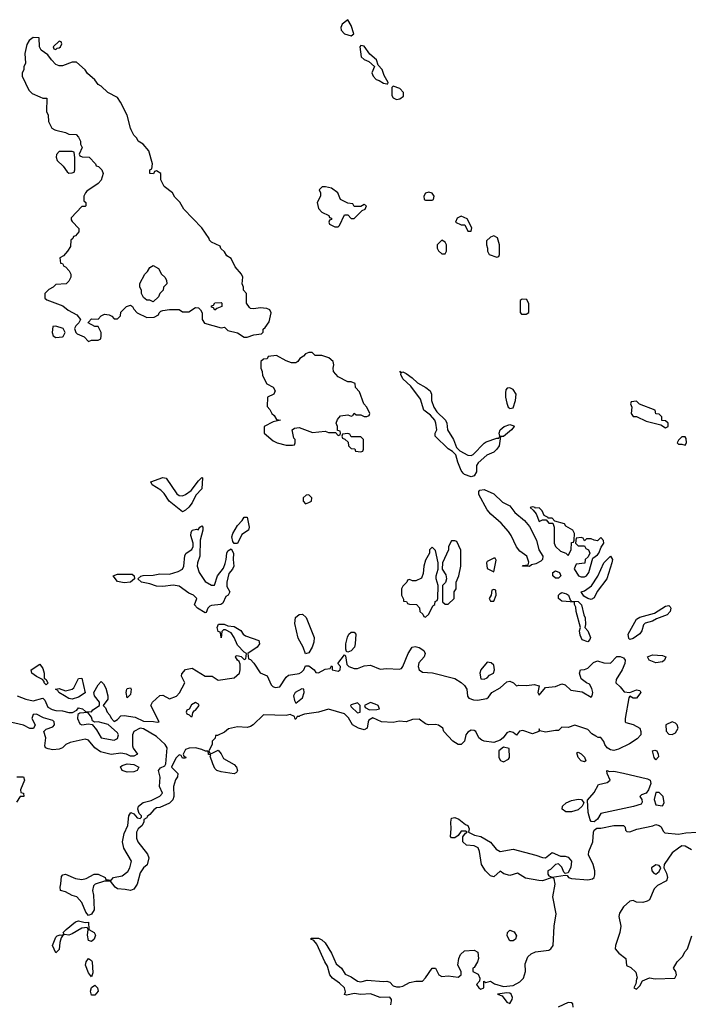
# Model space of a CAD drawing. Header units: inches. Extents: x 2601682 to 2755810, y 449311 to 584050.
# Tile 325 of 505: x 2700847 to 2704970, y 484608 to 490678. Entities that reach past the tile are written whole.
import ezdxf

# ---------------------------------------------------------------- set-up
doc = ezdxf.new("R2010")
doc.units = ezdxf.units.IN
doc.header["$MEASUREMENT"] = 0
doc.layers.add('C7408', color=7, linetype='Continuous')
doc.layers.add('C7409', color=7, linetype='Continuous')

msp = doc.modelspace()

# ---------------------------------------------------------------- linework, layer by layer
at = {"layer": 'C7408', "color": 2}
for points, elevation in [([(2701062.8, 490000), (2701070, 489996), (2701130, 489982), (2701150, 489972), (2701194, 489970), (2701210, 489954), (2701222, 489930), (2701222, 489910), (2701232, 489890), (2701214, 489850), (2701218, 489838), (2701232.7, 489832.7), (2701274, 489830), (2701314, 489790), (2701318, 489778), (2701332.7, 489772.7), (2701352.7, 489752.7), (2701362, 489730), (2701350, 489688), (2701330, 489668), (2701259.6, 489620.4), (2701252, 489610), (2701242, 489590), (2701242, 489562), (2701254, 489550), (2701254, 489530), (2701250, 489526), (2701230, 489526), (2701163.6, 489456.4), (2701163.6, 489443.6), (2701170, 489434), (2701211.6, 489391.6), (2701212, 489370), (2701190, 489346), (2701178, 489342), (2701174, 489330), (2701162, 489318), (2701159.6, 489280.4), (2701142, 489250), (2701116.9, 489223.1), (2701094, 489210), (2701098, 489178), (2701110, 489174), (2701118, 489158), (2701130, 489154), (2701152, 489130), (2701162, 489110), (2701162, 489090), (2701150, 489066), (2701134, 489050), (2701070, 489046), (2701054, 489030), (2701025.4, 489014.6), (2701002, 488990), (2701002, 488962), (2701014, 488950), (2701113.4, 488913.4), (2701146.4, 488886.4), (2701198, 488858), (2701222, 488830), (2701212, 488810), (2701192, 488790), (2701185.4, 488774.6), (2701192, 488750), (2701202, 488742), (2701243.6, 488723.6), (2701270, 488694), (2701290, 488702), (2701330, 488702), (2701346, 488710), (2701348, 488730), (2701348, 488750), (2701330, 488786), (2701310, 488786), (2701269, 488809), (2701270, 488814), (2701290, 488834), (2701330, 488832), (2701350, 488852), (2701370, 488862), (2701398, 488858), (2701414, 488850), (2701430, 488834), (2701450, 488834), (2701467.3, 488852.7), (2701470, 488874), (2701506, 488910), (2701530, 488918), (2701542, 488910), (2701550, 488894), (2701571.6, 488871.6), (2701630, 488842), (2701676.4, 488843.6), (2701702, 488858), (2701706, 488870), (2701718, 488882), (2701730, 488884.7), (2701771.1, 488891.1), (2701830, 488891.3), (2701850, 488878), (2701890, 488878), (2701930, 488904.7), (2701950, 488902), (2701962, 488890), (2701972, 488870), (2701972, 488830), (2701986.4, 488806.4), (2702090, 488778), (2702110, 488782), (2702130, 488762), (2702190, 488746.8), (2702230, 488721), (2702250, 488721), (2702290, 488736), (2702338, 488742), (2702348, 488752), (2702348.7, 488770), (2702360.4, 488779.6), (2702384.7, 488815.3), (2702398, 488870), (2702388.4, 488888.4), (2702370, 488898), (2702330, 488902), (2702290, 488895.3), (2702270, 488898), (2702263.1, 488903.1), (2702246, 488930), (2702246, 488990), (2702226, 489010), (2702226, 489030), (2702218, 489050), (2702222, 489090), (2702215.3, 489110), (2702174.6, 489154.6), (2702150, 489206), (2702123.1, 489223.1), (2702110, 489246), (2702087.3, 489267.3), (2702082, 489282), (2702030, 489306), (2702018, 489318), (2702015.3, 489330), (2701970, 489395.3), (2701858, 489510), (2701833.6, 489553.6), (2701803.1, 489583.1), (2701788, 489610), (2701738, 489650), (2701718, 489690), (2701718, 489730), (2701690, 489746), (2701678, 489742), (2701672, 489728), (2701648.7, 489730), (2701648.4, 489751.6), (2701662, 489758), (2701666, 489790), (2701642, 489870), (2701608, 489910), (2701578, 489930), (2701568.4, 489948.4), (2701550, 489966), (2701533.2, 490000)], 6), ([(2700830, 486510.6), (2700884.7, 486490), (2700930, 486478), (2700990, 486494.8), (2701002, 486482), (2701020.7, 486440.7), (2701046.2, 486426.2), (2701070, 486419.3), (2701110, 486416.4), (2701150, 486406.4), (2701172.9, 486407.1), (2701198, 486422), (2701210, 486436), (2701234, 486430), (2701252.7, 486412.7), (2701290, 486412), (2701297.2, 486422.8), (2701338, 486450), (2701339, 486470), (2701308.7, 486510), (2701304, 486530), (2701330, 486578), (2701350, 486598), (2701363.5, 486583.5), (2701377, 486557), (2701390.7, 486509.3), (2701391, 486489), (2701362, 486450), (2701375.9, 486435.9), (2701385.5, 486410), (2701402, 486390), (2701410, 486371.3), (2701430, 486351.3), (2701450, 486364.7), (2701470, 486386), (2701490, 486388), (2701558.9, 486378.9), (2701610, 486354), (2701672, 486352), (2701693.6, 486346.4), (2701706, 486350), (2701655.3, 486450), (2701665.2, 486470), (2701710, 486511), (2701730, 486514.8), (2701770, 486491.3), (2701813.2, 486506.8), (2701832.5, 486527.5), (2701864, 486590), (2701845.2, 486630), (2701845.6, 486645.6), (2701870, 486673), (2701910, 486680.4), (2701990, 486630.7), (2702034, 486630), (2702070, 486606), (2702170, 486620.7), (2702201.2, 486650), (2702206.6, 486670), (2702205.6, 486705.6), (2702200.4, 486720.4), (2702190, 486728.7), (2702178, 486750), (2702182, 486758), (2702196.9, 486756.9), (2702212, 486752), (2702230, 486734), (2702242, 486738), (2702246, 486770), (2702230, 486778), (2702190, 486822), (2702169, 486870), (2702150, 486898), (2702116.4, 486916.4), (2702103.6, 486916.4), (2702092.7, 486907.3), (2702090, 486868), (2702088, 486888), (2702082, 486902), (2702070, 486906), (2702064, 486930), (2702071.6, 486951.6), (2702108.4, 486951.6), (2702130, 486942), (2702170, 486938), (2702210, 486912), (2702224.7, 486890), (2702239.1, 486879.1), (2702322, 486850), (2702326, 486830), (2702310.6, 486809.4), (2702254, 486770), (2702258, 486738), (2702270, 486734), (2702290, 486712), (2702330, 486652), (2702373.4, 486633.4), (2702398, 486578), (2702406.8, 486566.8), (2702422, 486562), (2702450, 486566), (2702490, 486624.7), (2702503.7, 486636.3), (2702570, 486646.8), (2702584.1, 486655.9), (2702599, 486670), (2702610, 486694), (2702630, 486694), (2702662, 486670), (2702672.7, 486652.7), (2702690, 486652), (2702730, 486674), (2702762, 486678), (2702770, 486694), (2702774, 486690), (2702774, 486670), (2702810, 486661), (2702822, 486670), (2702826, 486690), (2702808, 486710), (2702850, 486762), (2702855.3, 486755.3), (2702863.5, 486703.5), (2702876, 486690), (2702910, 486678), (2702930, 486677.3), (2702970, 486694), (2703010, 486698.8), (2703070, 486674), (2703110, 486678.4), (2703186.6, 486673.4), (2703202, 486678), (2703210, 486691.3), (2703242, 486770), (2703266.6, 486810), (2703286.2, 486813.8), (2703310, 486808.2), (2703339.1, 486790), (2703347.7, 486770), (2703340.7, 486750), (2703307.3, 486712.7), (2703303.1, 486690), (2703310.7, 486670), (2703330, 486655.5), (2703392.3, 486652.3), (2703530, 486616.3), (2703570, 486592.7), (2703590, 486574.4), (2703603.1, 486550), (2703607.9, 486507.9), (2703615.9, 486495.9), (2703644.9, 486484.9), (2703670, 486483), (2703726.6, 486493.4), (2703738.6, 486501.4), (2703759, 486530), (2703810, 486559.1), (2703850, 486596.3), (2703870, 486599.1), (2703892, 486590), (2703910, 486572), (2703924, 486576), (2703974, 486574), (2704019.1, 486579.1), (2704050, 486571), (2704042, 486530), (2704050, 486514), (2704090, 486562), (2704150, 486566.8), (2704190, 486583), (2704210, 486578), (2704245.4, 486545.4), (2704314.7, 486534.7), (2704370, 486500.7), (2704377, 486510), (2704381.6, 486530), (2704375.2, 486555.2), (2704360.9, 486580.9), (2704342, 486590), (2704310, 486615.3), (2704299, 486650), (2704306, 486670), (2704330, 486671.3), (2704350, 486681), (2704385.2, 486714.8), (2704410, 486726), (2704450, 486714), (2704490, 486711), (2704530, 486751.3), (2704550, 486751.3), (2704570, 486744.7), (2704581, 486730), (2704578.8, 486710), (2704562.8, 486670), (2704524.7, 486610), (2704522, 486590), (2704550, 486566), (2704574.8, 486534.8), (2704610, 486530.8), (2704650, 486546), (2704670, 486542), (2704678, 486530), (2704650, 486495.3), (2704630, 486495.3), (2704610, 486508), (2704602.8, 486497.2), (2704580.5, 486370), (2704581, 486350), (2704585.5, 486345.5), (2704630, 486333.4), (2704670, 486310.7), (2704678, 486290), (2704678, 486270), (2704654.9, 486245.1), (2704606.3, 486213.7), (2704538.6, 486181.4), (2704510, 486173), (2704490, 486176.2), (2704469.6, 486189.6), (2704455.6, 486210), (2704450, 486228.7), (2704430, 486252.7), (2704413.6, 486253.6), (2704400.2, 486260.2), (2704375.5, 486275.5), (2704350, 486301.2), (2704271.1, 486328.9), (2704230, 486314.5), (2704190, 486317.2), (2704170, 486296), (2704150, 486296.9), (2704090, 486286.6), (2704054, 486294), (2704050, 486306), (2704047.3, 486290), (2704010, 486276.4), (2703950, 486296.2), (2703928.7, 486291.3), (2703910, 486267.8), (2703890, 486283.7), (2703870, 486289.5), (2703850, 486282), (2703827.8, 486250), (2703810, 486235.8), (2703770, 486222.5), (2703710, 486229.7), (2703696.6, 486236.6), (2703678, 486250), (2703659.3, 486290), (2703650, 486297), (2703630, 486297.6), (2703610, 486286.6), (2703597.1, 486270), (2703590, 486229.4), (2703570, 486209.6), (2703550, 486209.6), (2703517.2, 486230), (2703462, 486290), (2703455.3, 486310), (2703430, 486329), (2703410, 486333.2), (2703368, 486330), (2703350, 486337.2), (2703310, 486365.2), (2703270, 486363.7), (2703230.3, 486349.7), (2703186, 486354), (2703150, 486344.5), (2703078, 486350), (2703025.4, 486374.6), (2702999.8, 486360.2), (2702994.8, 486350), (2702990.3, 486309.7), (2702970, 486300.9), (2702935.3, 486310), (2702899.3, 486330), (2702873.8, 486373.8), (2702850, 486399.3), (2702750, 486427.1), (2702690.2, 486409.8), (2702603.4, 486396.6), (2702573.2, 486386.8), (2702570, 486382), (2702558, 486382), (2702550, 486366), (2702546, 486366), (2702542, 486382), (2702514, 486394), (2702490.9, 486389.1), (2702350, 486392.7), (2702286, 486330), (2702270, 486320.9), (2702250, 486315.1), (2702190, 486319.5), (2702133.7, 486306.3), (2702110, 486285.2), (2702066, 486266), (2702054, 486266), (2702051.6, 486248.4), (2702034, 486230), (2702034, 486210), (2702014, 486170), (2702018, 486158), (2702030, 486154), (2702070, 486174), (2702090, 486152), (2702102.8, 486122.8), (2702170, 486087.3), (2702183, 486070), (2702190.6, 486050), (2702183.5, 486036.5), (2702170, 486029.6), (2702090, 486040.7), (2702062, 486050), (2702050, 486062), (2702037.2, 486090), (2702022, 486138), (2702026, 486146), (2702010, 486148.7), (2702008, 486168), (2701992, 486168), (2701970, 486179), (2701931.6, 486188.4), (2701892.7, 486187.3), (2701870, 486178), (2701854, 486150), (2701858, 486138), (2701871.6, 486131.6), (2701870, 486126), (2701850, 486126), (2701842, 486142), (2701830, 486146), (2701810, 486126), (2701782, 486070), (2701822, 486030), (2701818.8, 486010), (2701808, 485992), (2701794.9, 485950), (2701796.4, 485890), (2701791.6, 485868.4), (2701770, 485847.3), (2701710, 485822), (2701690, 485819), (2701673.2, 485806.8), (2701650, 485777.2), (2701633.7, 485766.3), (2701630, 485758), (2701612, 485748), (2701612, 485732), (2701602, 485710), (2701578, 485690), (2701566, 485670), (2701566.8, 485633.2), (2701574.9, 485610), (2701633.8, 485533.8), (2701642, 485510), (2701633, 485467), (2701610, 485448.7), (2701590, 485418), (2701570, 485348), (2701550, 485318), (2701530, 485309.2), (2701496.5, 485316.5), (2701450, 485319), (2701435.3, 485330), (2701407.3, 485367.3), (2701370, 485368), (2701311.3, 485348.7), (2701302, 485338), (2701296, 485310), (2701301.4, 485281.4), (2701305.5, 485190), (2701290, 485164), (2701270, 485155.3), (2701255.1, 485175.1), (2701230, 485235.3), (2701198, 485270), (2701170, 485279.3), (2701130, 485301.2), (2701098, 485310), (2701095.3, 485330), (2701101.2, 485350), (2701104.1, 485395.9), (2701113.2, 485406.8), (2701130, 485410.4), (2701190, 485382.8), (2701230, 485378), (2701256.4, 485383.6), (2701306, 485410), (2701330, 485410.6), (2701374, 485390), (2701378, 485378), (2701410, 485374), (2701426, 485390), (2701479.5, 485400.5), (2701513.4, 485426.6), (2701525.6, 485450), (2701535.1, 485490), (2701489.7, 485569.7), (2701480.7, 485610), (2701490, 485662), (2701514, 485710), (2701519, 485770), (2701531.3, 485791.3), (2701550, 485782), (2701570, 485758), (2701590, 485754), (2701598, 485762), (2701598, 485770), (2701584, 485784), (2701575.3, 485810), (2701579, 485830), (2701607.9, 485852.1), (2701656.5, 485863.5), (2701710, 485892), (2701728, 485910), (2701708, 485950), (2701712.5, 486007.5), (2701702, 486050), (2701714, 486066), (2701742, 486078), (2701748.7, 486090), (2701756, 486190), (2701743.7, 486210), (2701690, 486259.6), (2701610, 486307), (2701590, 486309.5), (2701550.8, 486290), (2701541.6, 486270), (2701542, 486202), (2701546.8, 486186.8), (2701574, 486150), (2701550, 486138), (2701530, 486138), (2701506, 486150), (2701470, 486156), (2701410, 486148), (2701344.5, 486164.5), (2701309.5, 486189.5), (2701270, 486236), (2701250, 486242), (2701157.3, 486222.7), (2701131, 486210), (2701110, 486189.3), (2701090, 486181.2), (2701050, 486177.2), (2701022.7, 486182.7), (2701006, 486190), (2701002, 486202), (2701008.7, 486250), (2700995.3, 486290), (2701010, 486304.7), (2701050, 486318.8), (2701061.2, 486330), (2701059, 486350), (2701050, 486357.2), (2700993.6, 486373.6), (2700950, 486397.2), (2700930, 486394), (2700921, 486370), (2700942, 486330), (2700930.7, 486309.3), (2700910, 486309.3), (2700869.5, 486329.5), (2700771.9, 486351.9)], 2), ([(2700828, 486010), (2700871, 486011), (2700876, 485990), (2700852, 485930), (2700854, 485914), (2700871, 485910), (2700871.3, 485890), (2700850, 485888.7), (2700826.2, 485853.8)], 2), ([(2703134.4, 484605.6), (2703140.5, 484630), (2703138.5, 484638.5), (2703130, 484652.3), (2703069.7, 484649.7), (2703010, 484672), (2702950, 484667.8), (2702910, 484674), (2702864.7, 484664.7), (2702848.7, 484668.7), (2702855.3, 484684.7), (2702849.3, 484710), (2702818.9, 484738.9), (2702775.1, 484770), (2702759.5, 484790), (2702743.9, 484843.9), (2702727.6, 484870), (2702678.4, 484978.4), (2702660.4, 485000.4), (2702642, 485010), (2702644, 485016), (2702690, 485014.8), (2702710, 485006), (2702730, 484986), (2702770, 484922.8), (2702798, 484858), (2702830.7, 484830), (2702854, 484794), (2702890, 484777.3), (2702930.5, 484750.5), (2702950, 484747.3), (2702990, 484757.1), (2703090, 484747.7), (2703110.9, 484750.9), (2703130, 484744.7), (2703150, 484721), (2703170, 484714.8), (2703190, 484716.3), (2703210, 484720.5), (2703250, 484742), (2703290, 484751.3), (2703330, 484751.3), (2703350, 484771.3), (2703390, 484831.3), (2703411.3, 484830), (2703431, 484790), (2703450, 484779.1), (2703490, 484782.6), (2703550, 484774.8), (2703569, 484790), (2703569, 484810), (2703549.2, 484850), (2703555.3, 484890), (2703564.7, 484915.3), (2703590, 484938), (2703650, 484942), (2703671.3, 484930), (2703676, 484890), (2703670.6, 484869.4), (2703650, 484835.3), (2703642, 484830), (2703642, 484810), (2703673, 484793), (2703684.7, 484770), (2703682, 484750), (2703664.7, 484730), (2703678, 484710), (2703690, 484701), (2703708, 484710), (2703708.7, 484751.3), (2703722, 484742), (2703750, 484750.5), (2703775.2, 484735.2), (2703830, 484718.8), (2703890, 484723.8), (2703930, 484746.5), (2703953.3, 484770), (2703965.1, 484810), (2703963.3, 484856.7), (2703979.6, 484900.4), (2704001.4, 484918.6), (2704028.1, 484931.9), (2704110, 484941.1), (2704122.9, 484950), (2704135.6, 484970), (2704143.1, 485090), (2704154.9, 485165.1), (2704135.4, 485270), (2704149.6, 485349.6), (2704142, 485382), (2704130, 485389), (2704070.2, 485369.8), (2704048.6, 485371.4), (2703965.4, 485385.4), (2703916.5, 485416.5), (2703870, 485402), (2703832.1, 485412.1), (2703810, 485428.7), (2703770, 485393.2), (2703750, 485399.3), (2703719.6, 485430), (2703693.6, 485470), (2703682.4, 485550), (2703673, 485573), (2703650, 485585.1), (2703602, 485590), (2703579.3, 485610), (2703580.2, 485639.8), (2703596.4, 485663.6), (2703606, 485670), (2703595.3, 485675.3), (2703570, 485675.3), (2703551.3, 485648.7), (2703530, 485634), (2703510, 485635.3), (2703503.2, 485643.2), (2703507, 485690), (2703504.5, 485730), (2703510, 485754.8), (2703530, 485760.5), (2703554, 485750), (2703595.9, 485715.9), (2703610.8, 485710), (2703618, 485690), (2703614, 485670), (2703650.7, 485650.7), (2703690, 485642.8), (2703750, 485608), (2703785.2, 485565.2), (2703810, 485550.7), (2703890, 485563.7), (2704030, 485527), (2704070, 485512.4), (2704090, 485510.4), (2704130, 485543.8), (2704182.2, 485522.2), (2704210, 485522), (2704230, 485515.3), (2704248.9, 485490), (2704246, 485454), (2704230, 485418), (2704210, 485415.3), (2704202.7, 485422.7), (2704190, 485452.7), (2704170, 485474.5), (2704150, 485469.3), (2704120.4, 485439.6), (2704102.8, 485430), (2704104, 485410), (2704110, 485401), (2704131, 485391), (2704210, 485404.7), (2704222, 485402), (2704232, 485390), (2704250, 485384), (2704350, 485374.8), (2704379.3, 485380.7), (2704388.7, 485390), (2704393.6, 485406.4), (2704393.2, 485430), (2704383.7, 485470), (2704355.1, 485530), (2704356.9, 485550), (2704380.5, 485610), (2704384.5, 485670), (2704390, 485681), (2704405.6, 485694.4), (2704430, 485694), (2704510, 485710.7), (2704570, 485711), (2704579.6, 485699.6), (2704582, 485682), (2704590, 485674), (2704610, 485672), (2704652.5, 485687.5), (2704751.9, 485708.1), (2704770, 485716), (2704790, 485710.8), (2704802, 485702), (2704815.2, 485675.2), (2704826, 485666), (2704910, 485657.1), (2704954.5, 485665.5), (2705022, 485670)], 2), ([(2704990, 485560.9), (2704950, 485582), (2704930, 485584.2), (2704910, 485571.3), (2704870, 485541.6), (2704822, 485470), (2704818.8, 485450), (2704836.2, 485416.2), (2704842.4, 485390), (2704834.9, 485370), (2704780.5, 485339.5), (2704760.2, 485319.8), (2704730, 485252.7), (2704716.7, 485243.3), (2704690, 485235.1), (2704650, 485238.7), (2704630, 485247.3), (2704610, 485244.5), (2704570, 485208.5), (2704545, 485170), (2704541.2, 485150), (2704552.9, 485090), (2704547.6, 485050), (2704520.3, 484970), (2704518, 484950), (2704542.3, 484922.3), (2704584, 484890), (2704588, 484848), (2704615.3, 484835.3), (2704646.4, 484806.4), (2704654, 484770), (2704650, 484766), (2704646, 484734), (2704634, 484710), (2704650, 484702), (2704670, 484722), (2704687.3, 484752.7), (2704730, 484772), (2704765.8, 484765.8), (2704886, 484770), (2704898, 484790), (2704894, 484810), (2704878, 484830), (2704900.9, 484870), (2704935.5, 484904.5), (2704948.9, 484931.1), (2704965.6, 484950), (2704992.4, 485030)], 2), ([(2704259.7, 484590), (2704256.9, 484610), (2704250, 484618), (2704230, 484619.7), (2704167, 484590)], 2)]:
    msp.add_lwpolyline(points, dxfattribs=dict(at, elevation=elevation))
for points, elevation in [([(2701170, 489866), (2701090, 489866), (2701072.7, 489847.3), (2701072, 489830), (2701078, 489810), (2701114.8, 489774.8), (2701139.6, 489739.6), (2701150, 489732), (2701170, 489734), (2701182, 489738), (2701187.3, 489752.7), (2701187.3, 489827.3), (2701182, 489862)], 6), ([(2702732, 489648), (2702712.7, 489647.3), (2702694, 489630), (2702702, 489610), (2702702, 489590), (2702682, 489550), (2702690, 489514), (2702710, 489492), (2702754, 489470), (2702758, 489458), (2702770, 489454), (2702770, 489446), (2702758, 489442), (2702754, 489430), (2702758, 489418), (2702790, 489402), (2702810, 489402), (2702818, 489410), (2702850, 489474), (2702870, 489474), (2702890, 489452), (2702910, 489452), (2702958, 489502), (2702978, 489510), (2702986, 489530), (2702970, 489538), (2702950, 489526), (2702910, 489526), (2702902, 489542), (2702870, 489546), (2702826, 489570), (2702808, 489610), (2702770, 489639)], 6), ([(2703370, 489615.3), (2703350, 489608), (2703338, 489590), (2703342, 489570), (2703350, 489564.7), (2703390, 489566), (2703398, 489570), (2703402, 489590), (2703390, 489608)], 6), ([(2703570, 489466), (2703545.4, 489454.6), (2703534, 489430), (2703570, 489414), (2703592.7, 489412.7), (2703610, 489374), (2703630, 489374), (2703634.6, 489394.6), (2703606, 489450)], 6), ([(2703450, 489318), (2703422, 489290), (2703422, 489270), (2703430, 489254), (2703450, 489234), (2703470, 489234), (2703478, 489250), (2703478, 489290), (2703470, 489306)], 6), ([(2703770, 489346), (2703750, 489338), (2703726, 489314), (2703724.7, 489290), (2703732, 489270), (2703732, 489250), (2703742, 489230), (2703790, 489214), (2703802, 489218), (2703806, 489230), (2703806, 489290), (2703794, 489334)], 6), ([(2701670, 488938), (2701650, 488948), (2701630, 488948), (2701610, 488966), (2701598, 488990), (2701598, 489010), (2701588, 489030), (2701588.4, 489051.6), (2701618, 489110), (2701634.6, 489125.4), (2701648.9, 489151.1), (2701670, 489162), (2701703.6, 489143.6), (2701722, 489110), (2701742, 489090), (2701751.6, 489071.6), (2701754, 489050), (2701734, 489030), (2701732, 489010), (2701711, 488989), (2701702, 488970)], 6), ([(2703945.4, 488954.6), (2703932.7, 488947.3), (2703932.7, 488872.7), (2703942, 488862), (2703970, 488862), (2703987.3, 488872.7), (2703987.3, 488927.3), (2703974, 488954)], 6), ([(2702050, 488888), (2702042, 488902), (2702030, 488906), (2702030, 488914), (2702042, 488918), (2702050, 488932), (2702090, 488934), (2702094, 488930), (2702094, 488910), (2702062, 488898)], 6), ([(2701070, 488788), (2701050, 488786), (2701046, 488750), (2701052, 488730), (2701070, 488718), (2701110, 488722), (2701115.3, 488724.7), (2701126, 488750), (2701114.6, 488774.6)], 6), ([(2702650, 488626), (2702630, 488626), (2702610, 488618), (2702596.9, 488603.1), (2702574, 488590), (2702562, 488570), (2702550, 488562), (2702523.1, 488563.1), (2702490, 488575.3), (2702430, 488608), (2702378, 488602), (2702372.7, 488587.3), (2702350, 488586), (2702334, 488570), (2702334, 488530), (2702342, 488510), (2702343.6, 488483.6), (2702370, 488434), (2702410, 488412), (2702422, 488390), (2702414, 488370), (2702374, 488350), (2702372.7, 488292.7), (2702390, 488274), (2702402, 488250), (2702416.9, 488236.9), (2702430, 488214), (2702454, 488210), (2702410, 488198), (2702354, 488170), (2702354, 488130), (2702410, 488082), (2702434, 488070), (2702490, 488054), (2702530, 488054), (2702542, 488058), (2702546, 488070), (2702546, 488090), (2702538, 488098), (2702526, 488150), (2702540.4, 488159.6), (2702570, 488164.7), (2702652.7, 488132.7), (2702730, 488142), (2702750, 488134), (2702794, 488134), (2702810, 488114), (2702822, 488118), (2702826, 488130), (2702822, 488142), (2702806, 488146), (2702806, 488170), (2702798, 488190), (2702807.3, 488212.7), (2702824, 488236), (2702870, 488242), (2702890, 488234), (2702902, 488238), (2702910, 488252), (2702922, 488242), (2702950, 488242), (2702970, 488232), (2702987.3, 488232.7), (2703002, 488238), (2703006, 488250), (2702988, 488290), (2702968, 488310), (2702943.1, 488383.1), (2702918, 488410), (2702914.6, 488434.6), (2702890, 488446), (2702870, 488446), (2702810, 488475.3), (2702782, 488510), (2702779, 488530), (2702784, 488550), (2702779, 488570), (2702752.5, 488592.5), (2702710, 488608), (2702668.4, 488608.4)], 6), ([(2703202, 488502), (2703210, 488506.8), (2703230, 488496.4), (2703266.8, 488470), (2703299.3, 488439.3), (2703351.2, 488411.2), (2703377.1, 488390), (2703386.7, 488370), (2703386.7, 488330), (2703400.4, 488290), (2703419.9, 488259.9), (2703472.4, 488210), (2703480.4, 488190), (2703485.5, 488150), (2703522.4, 488090), (2703539.8, 488039.8), (2703560.3, 488020.3), (2703610, 487993), (2703630, 487990.6), (2703642.9, 487997.1), (2703710, 488068), (2703723.7, 488076.3), (2703790, 488098), (2703802, 488098), (2703808, 488110), (2703804, 488130), (2703809.2, 488150), (2703834, 488170), (2703870, 488182), (2703894.8, 488174.8), (2703896, 488170), (2703878.8, 488150), (2703830, 488109), (2703812, 488108), (2703803, 488050), (2703790, 488029.4), (2703770, 488012), (2703727.3, 487992.7), (2703673, 487947), (2703664, 487930), (2703663.8, 487890), (2703650, 487866.6), (2703630, 487860.7), (2703590, 487874.5), (2703581.7, 487881.7), (2703570, 487899), (2703549.6, 487950), (2703536.2, 487996.2), (2703516.6, 488016.6), (2703490, 488032), (2703409.7, 488109.7), (2703409.6, 488130), (2703418.4, 488150), (2703413.6, 488190), (2703406, 488210), (2703379.5, 488239.5), (2703339.7, 488270), (2703318.3, 488338.3), (2703258.6, 488418.6), (2703210, 488464.5), (2703198, 488490), (2703199.3, 488499.3), (2703190, 488512)], 2), ([(2703870, 488408), (2703852.7, 488407.3), (2703844.7, 488395.3), (2703842.8, 488377.2), (2703842.8, 488350), (2703850, 488314), (2703858, 488290), (2703864.5, 488284.5), (2703870, 488281), (2703890, 488286), (2703905.2, 488330), (2703908.7, 488370), (2703890, 488398)], 6), ([(2704650, 488326), (2704618, 488322), (2704614, 488310), (2704622, 488290), (2704618, 488250), (2704630, 488232), (2704650, 488231.3), (2704710, 488202.8), (2704799.6, 488179.6), (2704830, 488162), (2704846, 488170), (2704846, 488190), (2704830, 488206), (2704807.3, 488207.3), (2704806, 488230), (2704790, 488246), (2704768.9, 488248.9), (2704766, 488270), (2704668.7, 488308.7)], 6), ([(2702870, 488126), (2702838, 488122), (2702834, 488110), (2702838, 488098), (2702852.7, 488092.7), (2702872.7, 488072.7), (2702874, 488050), (2702890, 488034), (2702912.7, 488032.7), (2702918, 488018), (2702950, 488014), (2702962, 488018), (2702966, 488030), (2702966, 488090), (2702950, 488106), (2702890, 488106), (2702882, 488122)], 6), ([(2704950, 488106), (2704930, 488106), (2704910, 488086), (2704902, 488070), (2704910, 488062), (2704930, 488062), (2704950, 488054), (2704958, 488070), (2704956.4, 488096.4)], 6), ([(2701850, 487742.4), (2701870, 487750.4), (2701904.4, 487775.6), (2701950, 487836), (2701970, 487854.8), (2701973.4, 487853.4), (2701970, 487785.2), (2701933.4, 487746.6), (2701910, 487699.3), (2701890, 487672.7), (2701870, 487654), (2701850, 487644), (2701768.8, 487708.8), (2701737, 487757), (2701717.5, 487777.5), (2701662.7, 487810), (2701655.3, 487830), (2701730, 487856.3), (2701750, 487850.6), (2701814.9, 487754.9), (2701830, 487743.8)], 2), ([(2702630, 487748), (2702612.7, 487747.3), (2702594, 487730), (2702594, 487710), (2702610, 487694), (2702630, 487702), (2702646, 487710), (2702648, 487730)], 6), ([(2703990, 487306), (2703948, 487310), (2703950, 487314), (2703982, 487318), (2703986, 487334), (2703973.2, 487370), (2703930, 487401.2), (2703910, 487429.2), (2703878.5, 487498.5), (2703862, 487522), (2703815.1, 487575.1), (2703751.8, 487630), (2703730, 487657), (2703678, 487750), (2703677.2, 487770), (2703683.3, 487776.7), (2703710, 487781.6), (2703770, 487754.4), (2703824, 487704), (2703870, 487680.5), (2703900.8, 487640.8), (2703959.3, 487590), (2703990, 487553), (2704034.4, 487470), (2704048.2, 487410), (2704073, 487370), (2704070.7, 487350), (2704060.9, 487339.1), (2704030, 487322.7), (2704003.6, 487316.4)], 2), ([(2704010, 487675.3), (2703994, 487670), (2704014, 487654), (2704031.6, 487631.6), (2704050, 487584.7), (2704070, 487594), (2704094, 487594), (2704110, 487574), (2704134, 487574), (2704142, 487550), (2704142, 487450), (2704151.3, 487430), (2704181.4, 487401.4), (2704214, 487390), (2704230, 487374), (2704248, 487410), (2704250, 487454), (2704262, 487458), (2704266, 487470), (2704268, 487510), (2704258, 487530), (2704215.3, 487555.3), (2704206, 487570), (2704146, 487586), (2704130, 487606), (2704106, 487606), (2704106, 487610), (2704082, 487622), (2704068, 487650), (2704050, 487668), (2704026, 487666), (2704026, 487670)], 6), ([(2702170, 487448.7), (2702161.2, 487461.2), (2702155.1, 487490), (2702160.7, 487510), (2702190, 487558.8), (2702219, 487590), (2702230, 487611.3), (2702250, 487611.3), (2702262, 487550), (2702257.3, 487530), (2702216.7, 487503.3), (2702190, 487449)], 2), ([(2702030, 487191), (2702048.4, 487191.6), (2702066.6, 487250), (2702102.5, 487297.5), (2702114, 487326), (2702120.7, 487350), (2702123.6, 487390), (2702130, 487402.8), (2702150, 487416), (2702164.9, 487390), (2702163, 487350), (2702167.3, 487310), (2702158.8, 487290), (2702136.8, 487263.2), (2702124.9, 487210), (2702124.5, 487184.5), (2702142, 487150), (2702131.3, 487130), (2702118, 487122), (2702098.8, 487081.2), (2702086.8, 487073.2), (2702030, 487066.6), (2702018.5, 487061.5), (2702006, 487050), (2701996, 487024), (2701990, 487022), (2701944, 487050), (2701924, 487070), (2701938, 487110), (2701918, 487130), (2701890, 487142.7), (2701830, 487186.6), (2701792.1, 487192.1), (2701730, 487182.9), (2701690, 487185.1), (2701650, 487199.5), (2701598, 487210), (2701575.3, 487230), (2701592.9, 487247.1), (2701607.5, 487252.5), (2701670, 487253), (2701710, 487262.4), (2701770, 487260.5), (2701823.9, 487276.1), (2701849.6, 487290.4), (2701859.3, 487310), (2701864.4, 487375.6), (2701874, 487390), (2701907.2, 487412.8), (2701917.2, 487430), (2701917.2, 487450), (2701902.9, 487497.1), (2701903.3, 487516.7), (2701909.4, 487530.6), (2701936.9, 487536.9), (2701947.3, 487532.7), (2701958, 487550), (2701970, 487558), (2701976, 487550), (2701976, 487530), (2701958.8, 487470), (2701958, 487370), (2701942.8, 487330), (2701940.7, 487310), (2701953.4, 487270), (2701990, 487214.8)], 2), ([(2704430, 487486), (2704410, 487466), (2704388.4, 487468.4), (2704370, 487478), (2704342, 487478), (2704330, 487466), (2704322, 487482), (2704310, 487486), (2704278, 487482), (2704274, 487450), (2704290, 487434), (2704330, 487434), (2704338, 487418), (2704354, 487410), (2704362, 487390), (2704352.7, 487367.3), (2704334, 487350), (2704332.7, 487327.3), (2704278, 487322), (2704266.4, 487293.6), (2704292, 487250), (2704310, 487242.8), (2704330, 487242.8), (2704342, 487250), (2704357.2, 487270), (2704382, 487358), (2704410, 487378), (2704419, 487390), (2704433.2, 487426.8), (2704448, 487450), (2704447.3, 487467.3)], 6), ([(2703390, 487426), (2703374, 487410), (2703374, 487390), (2703350, 487346), (2703338, 487310), (2703335.3, 487264.7), (2703324.7, 487235.3), (2703290, 487218), (2703270, 487218), (2703250, 487226), (2703238, 487222), (2703234, 487210), (2703210, 487186), (2703202, 487170), (2703202, 487130), (2703214, 487106), (2703214, 487094), (2703231.6, 487091.6), (2703238, 487078), (2703250, 487074), (2703292.7, 487072.7), (2703311.6, 487051.6), (2703314, 487030), (2703332.7, 487012.7), (2703338, 486998), (2703350, 486994), (2703370, 487014), (2703395.3, 487064.7), (2703407.3, 487072.7), (2703408.4, 487091.6), (2703422, 487098), (2703426, 487110), (2703428, 487190), (2703415.3, 487230), (2703414, 487250), (2703428, 487290), (2703428, 487330), (2703410, 487406)], 6), ([(2703530, 487466), (2703510, 487466), (2703492, 487430), (2703492, 487410), (2703454, 487330), (2703452, 487290), (2703474.8, 487254.8), (2703478, 487230), (2703471.6, 487208.4), (2703454, 487190), (2703454, 487090), (2703470, 487074), (2703490, 487074), (2703526, 487110), (2703526, 487150), (2703538, 487170), (2703538, 487210), (2703555.3, 487250), (2703568, 487310), (2703567.3, 487407.3), (2703542, 487462)], 6), ([(2704370, 487102.7), (2704349.3, 487109.3), (2704324.7, 487124.7), (2704308.7, 487150), (2704330, 487156.3), (2704372.5, 487187.5), (2704413, 487247), (2704448.4, 487330), (2704490.5, 487370.5), (2704501.6, 487350), (2704498.7, 487330), (2704467.2, 487230), (2704407.3, 487152.7), (2704390, 487114)], 2), ([(2703778, 487358), (2703770, 487358), (2703730, 487338), (2703726, 487330), (2703730, 487294), (2703770, 487274), (2703786, 487346)], 6), ([(2701490, 487206.6), (2701450, 487214), (2701422, 487250), (2701450, 487260.7), (2701539.6, 487259.6), (2701552, 487250), (2701554, 487230), (2701530, 487209.5)], 2), ([(2704150, 487235.3), (2704135.3, 487250), (2704135.3, 487270), (2704150, 487281), (2704176, 487270), (2704184.7, 487250), (2704170, 487235.3)], 2), ([(2703770, 487166), (2703758, 487162), (2703754, 487130), (2703742, 487110), (2703750, 487094), (2703770, 487094), (2703786, 487130), (2703782, 487162)], 6), ([(2704350, 486842), (2704315.3, 486855.3), (2704303.1, 486883.1), (2704298, 486910), (2704306, 486930), (2704279.3, 487030), (2704277.2, 487057.2), (2704267.3, 487072.7), (2704267.3, 487087.3), (2704190, 487093.2), (2704169.4, 487110), (2704169.1, 487130.9), (2704179, 487141), (2704190, 487146), (2704218, 487138), (2704232, 487130), (2704242, 487102), (2704250, 487094), (2704290, 487092), (2704310.8, 487070.8), (2704324.7, 487010), (2704333.4, 486990), (2704336, 486950), (2704331.3, 486930), (2704350, 486911.3), (2704366.8, 486870), (2704362.8, 486857.2)], 2), ([(2704610, 486858), (2704603.1, 486863.1), (2704599.3, 486890), (2704650, 486982.8), (2704670, 486994.9), (2704761, 487019), (2704830, 487063.1), (2704850, 487067.3), (2704858.7, 487058.7), (2704861.6, 487050), (2704857.6, 487030), (2704839.1, 487010), (2704774.7, 486985.3), (2704750, 486969.7), (2704702.9, 486957.1), (2704693.3, 486946.7), (2704682.6, 486910), (2704670, 486891.8), (2704630, 486864)], 2), ([(2702610, 486768), (2702594, 486810), (2702564.6, 486864.6), (2702544.2, 486955.8), (2702546.7, 486993.3), (2702570, 487010.6), (2702590, 487014), (2702613, 486993), (2702661.6, 486870), (2702659.9, 486840.1), (2702650.5, 486809.5), (2702630, 486775.3)], 2), ([(2702870, 486779), (2702862, 486782), (2702857.2, 486797.2), (2702857, 486830), (2702867.9, 486872.1), (2702877.2, 486890), (2702890, 486902.8), (2702910, 486902.8), (2702919.1, 486890), (2702916.4, 486830), (2702910.4, 486810), (2702890, 486787)], 2), ([(2704770, 486712.3), (2704728.7, 486730), (2704718, 486750), (2704750, 486763), (2704810, 486759.3), (2704830.7, 486750), (2704824, 486730), (2704810, 486719.5)], 2), ([(2701010, 486578), (2700998, 486590), (2700998, 486598), (2700988, 486610), (2700949.5, 486629.5), (2700922, 486650), (2700918, 486670), (2700970, 486704.7), (2700990, 486678), (2700997.1, 486650), (2700998, 486618), (2701010, 486611.3), (2701015.3, 486595.3), (2701022, 486590)], 2), ([(2703730, 486718), (2703691.3, 486670), (2703684.7, 486650), (2703690, 486614), (2703710, 486612), (2703730, 486621), (2703743.7, 486636.3), (2703768, 486650), (2703774, 486670), (2703770, 486698), (2703753.6, 486713.6)], 6), ([(2701170, 486489.3), (2701150, 486494), (2701122, 486510), (2701088.7, 486530), (2701082, 486542), (2701068, 486550), (2701090, 486554.8), (2701130, 486541), (2701169.5, 486550.5), (2701180.2, 486559.8), (2701210, 486616), (2701230, 486618), (2701251, 486529), (2701210, 486501.2)], 2), ([(2701510, 486498), (2701502.7, 486530), (2701506.6, 486550), (2701510, 486554.8), (2701530, 486558), (2701534.8, 486550), (2701530, 486518)], 2), ([(2702587.5, 486552.5), (2702544.7, 486530), (2702536, 486510), (2702541.4, 486481.4), (2702550, 486464.7), (2702590, 486498), (2702601.2, 486530), (2702598, 486550)], 2), ([(2701930, 486468), (2701905.4, 486454.6), (2701892.7, 486427.3), (2701878, 486422), (2701874, 486410), (2701878, 486398), (2701892.7, 486392.7), (2701902, 486382), (2701910, 486382), (2701914.6, 486405.4), (2701922, 486418), (2701930, 486422), (2701952.7, 486450), (2701950, 486458)], 2), ([(2702930, 486466), (2702890, 486454), (2702886, 486450), (2702890, 486442), (2702930, 486404.7), (2702946, 486410), (2702946, 486450)], 2), ([(2703010, 486468), (2702974, 486450), (2702978, 486438), (2703003.6, 486423.6), (2703050, 486424.7), (2703066, 486430), (2703058, 486450), (2703039, 486459)], 2), ([(2701267.3, 486407.3), (2701218, 486402), (2701205.4, 486394.6), (2701204, 486370), (2701216.9, 486336.9), (2701230, 486331), (2701270, 486338), (2701292.7, 486332.7), (2701321.1, 486301.1), (2701350, 486251), (2701430, 486236.3), (2701450, 486246.8), (2701455.1, 486270), (2701450, 486282), (2701392.7, 486332.7), (2701330, 486349.2), (2701307.3, 486347.3), (2701296.4, 486356.4), (2701290, 486378)], 2), ([(2704870, 486348.7), (2704832, 486330), (2704832.7, 486292.7), (2704850, 486274), (2704870, 486272), (2704890, 486282), (2704908, 486310), (2704902, 486330), (2704890, 486342)], 6), ([(2703830, 486192.3), (2703802, 486170), (2703802, 486130), (2703811.6, 486111.6), (2703830, 486102), (2703860.4, 486119.6), (2703868, 486130), (2703866, 486186)], 6), ([(2704330, 486102), (2704308.7, 486110), (2704290, 486128.7), (2704282, 486158), (2704290, 486162), (2704310, 486152), (2704330.7, 486130.7), (2704338, 486110)], 2), ([(2704770, 486115.1), (2704758.4, 486130), (2704749.6, 486170), (2704764.5, 486175.5), (2704774.9, 486170), (2704784.9, 486150), (2704787.1, 486132.9)], 2), ([(2701510, 486039.5), (2701479, 486050), (2701468.7, 486071.3), (2701479, 486081), (2701508.9, 486091.1), (2701550, 486086.8), (2701582, 486070), (2701570, 486049.3), (2701550, 486040.9)], 2), ([(2704483.6, 486043.6), (2704510, 486046), (2704570, 486032.7), (2704717.6, 485997.6), (2704734.4, 485990), (2704739, 485970), (2704725.3, 485930), (2704710, 485909.6), (2704681.4, 485898.6), (2704671.3, 485890), (2704682.8, 485870), (2704685.4, 485854.6), (2704678.5, 485841.5), (2704632.8, 485827.2), (2704430, 485783.7), (2704410, 485748.7), (2704390, 485732.7), (2704370, 485736), (2704364.9, 485744.9), (2704352.8, 485790), (2704347.3, 485867.3), (2704390, 485914), (2704416.6, 485963.4), (2704470, 485976), (2704488.7, 485990), (2704468.7, 486030), (2704468, 486050)], 2), ([(2704790, 485914), (2704770, 485914), (2704759.1, 485870), (2704770, 485838), (2704810, 485832), (2704822, 485850), (2704814, 485890)], 6), ([(2704250, 485794.7), (2704215.3, 485795.3), (2704192.7, 485810), (2704195.1, 485830), (2704216, 485850), (2704250, 485864.9), (2704290, 485872.7), (2704312, 485870), (2704326, 485850), (2704314.8, 485830), (2704290, 485807.6)], 2), ([(2704770, 485468.7), (2704742, 485450), (2704744.7, 485430), (2704756.9, 485416.9), (2704770, 485411.3), (2704790, 485426.8), (2704801.2, 485450), (2704790, 485464)], 2), ([(2701250, 485112), (2701270, 485114), (2701272, 485070), (2701306, 485050), (2701314.4, 485034.4), (2701306.8, 485010), (2701290, 484996), (2701270, 485002), (2701264.8, 485035.2), (2701268.7, 485068.7), (2701262, 485082), (2701230, 485077.2), (2701170, 485041.6), (2701150, 485035.1), (2701122, 485038), (2701110.8, 485029.2), (2701102, 485018), (2701094.8, 484990), (2701090, 484946), (2701070, 484926), (2701048, 484970), (2701070, 485022), (2701078, 485030), (2701096.9, 485036.9), (2701110, 485034), (2701118, 485042), (2701115.3, 485050), (2701132.7, 485070), (2701190, 485116.3), (2701210, 485122)], 2), ([(2703870, 484999), (2703853.2, 485030), (2703854, 485050), (2703870, 485066), (2703895.2, 485055.2), (2703911, 485030), (2703904.7, 485010), (2703890, 484999)], 2), ([(2701290, 484778), (2701270, 484802), (2701253.2, 484850), (2701257.2, 484870), (2701270, 484890.8), (2701290, 484878), (2701293, 484870), (2701297.3, 484802.7)], 2), ([(2701290, 484664), (2701283.7, 484690), (2701290, 484712), (2701310, 484726), (2701326, 484710), (2701330.5, 484690), (2701310, 484665.2)], 2), ([(2703850, 484679.3), (2703794, 484670), (2703821, 484661), (2703850, 484622), (2703870, 484614), (2703883.1, 484636.9), (2703885.2, 484650), (2703877.2, 484670), (2703870, 484676)], 2)]:
    msp.add_lwpolyline(points, close=True, dxfattribs=dict(at, elevation=elevation))
at = {"layer": 'C7409', "color": 2, "elevation": 6}
for points in [[(2702870, 490678), (2702836, 490650), (2702827.3, 490630), (2702830, 490614), (2702850, 490591), (2702890, 490578), (2702908, 490590), (2702890, 490642)], [(2701090, 490546), (2701054, 490510), (2701058, 490498), (2701070, 490494), (2701078, 490502), (2701090, 490504.7), (2701098, 490510), (2701106, 490530), (2701102, 490542)], [(2702950, 490518), (2702944.7, 490510), (2702952, 490450), (2702970, 490432), (2702999.8, 490419.8), (2703034, 490390), (2703018, 490350), (2703026, 490330), (2703044.7, 490310), (2703063.5, 490303.5), (2703090, 490286), (2703110, 490282), (2703116.4, 490283.6), (2703118, 490290), (2703093.6, 490333.6), (2703082, 490370), (2703058, 490398), (2703048, 490430), (2703005.2, 490465.2), (2702970, 490514)], [(2703150, 490268), (2703141, 490259), (2703142, 490210), (2703150, 490196), (2703170, 490186.8), (2703190, 490190.8), (2703212.9, 490207.1), (2703213.2, 490230), (2703190, 490254)]]:
    msp.add_lwpolyline(points, close=True, dxfattribs=at)
msp.add_lwpolyline([(2701533.2, 490000), (2701528.9, 490008.9), (2701509, 490090), (2701469, 490170), (2701450, 490198), (2701390, 490228.7), (2701350, 490268), (2701330, 490278), (2701310, 490308), (2701265.6, 490345.6), (2701250, 490368), (2701196.4, 490416.4), (2701170, 490415.3), (2701110, 490394), (2701090, 490394), (2701070, 490402), (2701042, 490430), (2701020.4, 490460.4), (2700978, 490490), (2700968.7, 490510), (2700966, 490566), (2700930, 490568.7), (2700904.7, 490550), (2700890, 490526), (2700878, 490470), (2700882, 490410), (2700872.7, 490387.3), (2700871.6, 490368.4), (2700862, 490350), (2700862, 490330), (2700903.6, 490243.6), (2700923.6, 490223.6), (2700970, 490202), (2700990, 490194), (2701014, 490194), (2701011.1, 490111.1), (2701022, 490090), (2701024.7, 490050), (2701044.7, 490010), (2701062.8, 490000)], dxfattribs=at)

doc.saveas('drawing.dxf')
